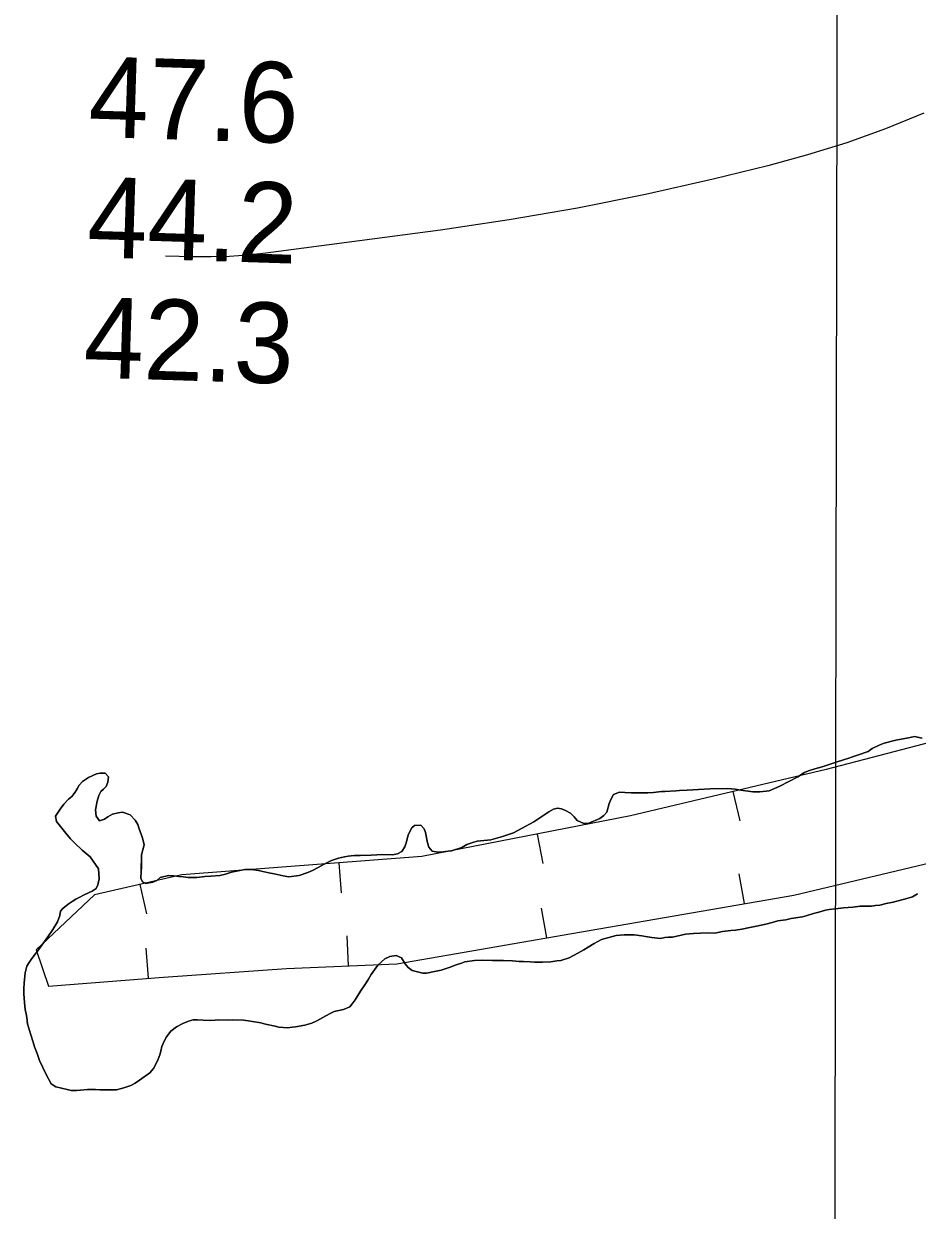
# Model space of a CAD drawing. Extents: x 3187622 to 3225504, y 800805 to 826213.
# Drawn here: x 3212075 to 3212818, y 808957 to 809944 of the extents above; entities that cross this region are included whole.
import ezdxf

# ---------------------------------------------------------------- set-up
doc = ezdxf.new("R2010")
doc.units = 0
for name, color, linetype in [('V-BORW-LINE', 7, 'Continuous'), ('V-GRID-MAJR', 7, 'Continuous'), ('V-RIVR-RANG', 7, 'Continuous'), ('V-SITE-VEGE', 7, 'Continuous'), ('V-TOPO-MINR', 7, 'Continuous'), ('V-TOPO-SHOR', 7, 'Continuous')]:
    doc.layers.add(name, color=color, linetype=linetype)

msp = doc.modelspace()

# ---------------------------------------------------------------- linework, layer by layer
at = {"layer": 'V-BORW-LINE'}
for p, q in [((3212664.58, 809305.43), (3212670.35, 809281.11)), ((3212501.8, 809270.11), (3212506.58, 809245.57)), ((3212337.2, 809246.18), (3212339.11, 809221.25)), ((3212674.06, 809212.35), (3212669.79, 809236.98)), ((3212171.89, 809228.18), (3212177.5, 809203.82)), ((3212509.9, 809183.92), (3212505.62, 809208.55)), ((3212345.2, 809160.57), (3212344.12, 809185.55)), ((3212178.93, 809150.34), (3212176.96, 809175.27))]:
    msp.add_line(p, q, dxfattribs=at)
msp.add_lwpolyline([(3212095.88, 809143.8), (3212191.57, 809151.34), (3212293.72, 809158.35), (3212385.29, 809162.3), (3212530.73, 809187.54), (3212715.2, 809219.47), (3212891.11, 809261.18), (3213038.52, 809311.59), (3213197.78, 809372.35), (3213352.41, 809450.87), (3213420.19, 809527.94), (3213400.52, 809574.33), (3213345.34, 809543.52), (3213192.08, 809446.4), (3213074.04, 809410.6), (3212910.75, 809367.75), (3212742.06, 809323.81), (3212579.54, 809285.27), (3212406, 809251.44), (3212206.76, 809236.2), (3212134.31, 809219.54), (3212085.79, 809174.04), (3212095.88, 809143.8)], dxfattribs=at)
at = {"layer": 'V-GRID-MAJR'}
msp.add_spline([(3212744.3, 806204.82), (3212755.76, 812263.94), (3212767.22, 818326.15), (3212778.68, 824388.39), (3212778.69, 824391.44)], degree=3, dxfattribs=at)
at = {"layer": 'V-SITE-VEGE'}
for points in [[(3212821.63, 809349.84), (3212815.33, 809351.2), (3212810.27, 809350.26), (3212799.89, 809348.13), (3212790.26, 809345.74), (3212785.94, 809344.03), (3212780.34, 809341.33), (3212776.77, 809338.86), (3212768.14, 809335.7), (3212763.83, 809334.24), (3212760.79, 809333.27), (3212757.23, 809332.06), (3212749.37, 809329.65), (3212738.71, 809326.01), (3212732.63, 809324.32), (3212727.3, 809322.63), (3212724, 809321.42)], [(3212185.82, 809231.52), (3212182.52, 809230.3), (3212176.94, 809229.12), (3212173.93, 809230.43), (3212172.71, 809233.47), (3212173.04, 809239.03), (3212173.24, 809252.91), (3212175.38, 809261.22), (3212174.43, 809265.78), (3212173.22, 809269.33), (3212171.27, 809274.4), (3212170.06, 809278.21), (3212167.84, 809281.78), (3212163.86, 809286.13), (3212157.33, 809288.49), (3212153.78, 809287.79), (3212149.22, 809286.59), (3212145.15, 809284.37), (3212142.6, 809282.64), (3212138.28, 809281.19), (3212135.56, 809285.01), (3212134.87, 809290.33), (3212136.49, 809297.37), (3212137.82, 809302.15), (3212139.38, 809305.42), (3212141.68, 809307.4), (3212143.73, 809309.65), (3212145.3, 809313.16), (3212145.87, 809317.7), (3212143.13, 809320.77), (3212138.84, 809320.83), (3212135.8, 809320.11), (3212129.19, 809317.18), (3212124.09, 809313.71), (3212121.52, 809310.72), (3212119.71, 809307.71), (3212118.16, 809304.96), (3212115.33, 809301.46), (3212112.52, 809299.23), (3212108.68, 809294.99), (3212105.59, 809290.74), (3212101.72, 809284.98), (3212102.67, 809280.68), (3212107.13, 809275.06), (3212110.36, 809270.97), (3212114.33, 809266.12), (3212117.81, 809262.53), (3212124.05, 809256.89), (3212130.54, 809251.24), (3212137.47, 809241.29), (3212138.11, 809232.95), (3212137.03, 809227.91), (3212135.47, 809224.91), (3212132.15, 809222.68), (3212125.54, 809219.74), (3212121.47, 809217.53), (3212118.68, 809216.05), (3212115.62, 809214.07), (3212112.3, 809211.85), (3212107.96, 809208.38), (3212105.91, 809206.13), (3212105.35, 809202.35), (3212103.51, 809197.07), (3212099.63, 809190.82), (3212095.5, 809184.81), (3212087.52, 809173.81), (3212083.67, 809169.07), (3212081.6, 809165.81), (3212079.8, 809163.31), (3212077.99, 809160.31), (3212076.65, 809154.77), (3212076.06, 809149.22), (3212075.77, 809146.2), (3212075.45, 809141.66), (3212075.39, 809137.36), (3212076.05, 809130.28), (3212076.47, 809124.21), (3212077.43, 809120.67), (3212077.89, 809117.63), (3212078.58, 809112.32), (3212080.98, 809104.2), (3212083.16, 809097.1), (3212084.37, 809093.29), (3212086.56, 809087.71), (3212088.5, 809081.87), (3212093.89, 809070.18), (3212098.08, 809062.54), (3212102.08, 809059.96), (3212111.39, 809057.81), (3212114.92, 809057), (3212119.21, 809056.94), (3212122.5, 809057.15), (3212128.31, 809057.82), (3212134.88, 809057.73), (3212138.67, 809057.68), (3212145.99, 809057.57), (3212152.55, 809057.48), (3212158.64, 809059.16), (3212164.48, 809061.1), (3212168.04, 809063.07), (3212171.61, 809065.55)], [(3212724, 809321.42), (3212718.39, 809317.71), (3212703.64, 809310.09), (3212694.74, 809306.17), (3212686.9, 809305.27), (3212681.09, 809305.36), (3212671.01, 809306.76), (3212666.48, 809307.58), (3212660.42, 809307.92), (3212645.52, 809307.88), (3212635.91, 809307.25), (3212631.11, 809306.82), (3212626.56, 809306.63), (3212620.24, 809306.47), (3212617.21, 809306), (3212608.11, 809305.63), (3212605.08, 809305.42), (3212598.5, 809304.75), (3212593.95, 809304.31), (3212580.06, 809304.51), (3212574.76, 809304.83), (3212570.22, 809304.9), (3212565.39, 809302.94), (3212563.32, 809299.44), (3212561.75, 809295.67), (3212559.88, 809288.38), (3212557.32, 809285.63), (3212554, 809283.15), (3212544.85, 809279.24), (3212540.56, 809279.05), (3212535.04, 809281.4), (3212532.55, 809284.47), (3212529.57, 809287.54), (3212525.56, 809289.87), (3212522.04, 809291.18), (3212518.77, 809291.73), (3212515.47, 809290.77), (3212511.65, 809288.55), (3212499.16, 809280.39), (3212488.98, 809274.73), (3212482.36, 809271.29), (3212478.05, 809269.83), (3212473.23, 809268.13), (3212463.34, 809265.24), (3212452.21, 809264.13), (3212448.41, 809263.18), (3212443.59, 809261.48), (3212439.26, 809259.01), (3212430.88, 809256.1), (3212427.85, 809255.89), (3212421.53, 809255.22), (3212417.99, 809255.52), (3212414.72, 809256.07), (3212411.98, 809259.14), (3212410.77, 809262.95), (3212409.13, 809271.56), (3212408.16, 809274.6), (3212405.18, 809277.68), (3212400.12, 809277.24), (3212397.82, 809275.25), (3212394.7, 809269.49), (3212393.36, 809263.7), (3212392.04, 809259.43), (3212389.46, 809255.67), (3212385.9, 809253.7), (3212381.84, 809253), (3212373.26, 809253.12), (3212368.71, 809252.94), (3212363.91, 809252.75), (3212354.81, 809252.37), (3212350.02, 809252.44), (3212344.96, 809251.76), (3212341.92, 809251.29), (3212336.85, 809250.1), (3212331.02, 809248.17), (3212324.4, 809244.72), (3212320.07, 809242.26), (3212315.24, 809239.8), (3212311.43, 809238.08), (3212304.32, 809235.66), (3212295.72, 809234.52), (3212290.93, 809235.34), (3212283.38, 809237.22), (3212279.1, 809238.04), (3212274.06, 809239.12), (3212270.54, 809239.92), (3212264.74, 809240.76), (3212259.19, 809240.59), (3212248.04, 809238.47), (3212242.97, 809236.78), (3212238.41, 809235.83), (3212230.82, 809235.18), (3212225.77, 809235), (3212219.19, 809234.08), (3212212.11, 809233.93), (3212208.08, 809234.49), (3212204.3, 809234.8), (3212200.02, 809235.36), (3212195.73, 809235.67), (3212188.63, 809234.01), (3212185.82, 809231.52)], [(3212678.49, 809192.5), (3212684.06, 809193.69), (3212691.92, 809195.34), (3212697.24, 809196.53), (3212701.8, 809197.98), (3212708.38, 809198.9), (3212712.94, 809199.85), (3212722.31, 809201.23), (3212726.11, 809202.44), (3212731.44, 809204.13), (3212736, 809205.33), (3212741.58, 809207.02), (3212744.62, 809207.48), (3212749.67, 809207.92), (3212756.51, 809208.83), (3212764.09, 809209.48), (3212770.16, 809210.15), (3212773.45, 809210.1), (3212779.76, 809210.27), (3212783.05, 809210.73), (3212786.59, 809210.93), (3212791.91, 809212.37), (3212797.74, 809213.55), (3212809.15, 809216.68), (3212813.71, 809218.12), (3212817.79, 809220.59)], [(3212171.61, 809065.55), (3212180.03, 809071.74), (3212183.11, 809075.23), (3212184.92, 809078.24), (3212187.01, 809083.01), (3212188.32, 809086.53), (3212189.38, 809089.79), (3212190.19, 809093.57), (3212192.28, 809098.59), (3212194.09, 809101.59), (3212197.69, 809106.34), (3212202.29, 809109.82), (3212207.63, 809112.77), (3212212.21, 809114.73), (3212216.01, 809115.68), (3212224.34, 809115.57), (3212229.64, 809115.24), (3212234.44, 809115.42), (3212237.47, 809115.63), (3212245.55, 809115.52), (3212248.84, 809115.72), (3212257.92, 809115.34), (3212261.96, 809115.04), (3212265.49, 809114.48), (3212272.29, 809113.12), (3212276.31, 809112.06), (3212284.37, 809110.43), (3212287.39, 809109.62), (3212294.71, 809109.02), (3212298.25, 809109.72), (3212301.29, 809109.93), (3212308.88, 809111.34), (3212314.71, 809113.03), (3212318.78, 809114.99), (3212326.42, 809119.18), (3212330.49, 809121.39), (3212333.29, 809122.62), (3212341.14, 809124.27), (3212346.22, 809126.47), (3212348.28, 809128.97), (3212350.6, 809132.47), (3212355.24, 809139.48), (3212358.85, 809144.73), (3212361.69, 809149.49), (3212364.03, 809153.5), (3212369.69, 809161.25), (3212375.32, 809166.47), (3212379.64, 809168.43), (3212384.7, 809169.12), (3212389.22, 809167.29), (3212392.18, 809162.19), (3212394.67, 809159.13), (3212398.17, 809156.81), (3212406.98, 809154.66), (3212410.01, 809154.62), (3212416.59, 809155.79), (3212422.16, 809156.97), (3212429.52, 809159.4), (3212434.6, 809161.34), (3212439.16, 809162.79), (3212441.96, 809164.02), (3212449.8, 809165.17), (3212456.37, 809165.33), (3212464.95, 809164.96), (3212471.02, 809165.12), (3212474.05, 809165.08), (3212481.37, 809164.72), (3212486.91, 809164.14), (3212490.45, 809164.34), (3212496, 809164.01), (3212499.79, 809163.71), (3212506.35, 809163.61), (3212513.18, 809164.02), (3212518.24, 809164.71), (3212521.53, 809165.17), (3212528.63, 809167.34), (3212535.75, 809171.03), (3212540.59, 809173.99), (3212544.41, 809176.21), (3212549.25, 809179.17), (3212552.31, 809180.9), (3212555.36, 809182.62), (3212567.53, 809185.73), (3212574.1, 809186.4), (3212582.44, 809186.28), (3212588.74, 809185.69), (3212592.02, 809185.14), (3212597.3, 809184.05), (3212604.37, 809183.45), (3212607.91, 809184.16), (3212610.95, 809184.36), (3212614.48, 809184.57), (3212625.13, 809186.94), (3212631.7, 809187.61), (3212643.32, 809187.95), (3212649.64, 809187.86), (3212655.96, 809189.03), (3212662.8, 809189.95), (3212666.59, 809190.4), (3212671.91, 809191.08), (3212678.49, 809192.5)]]:
    msp.add_lwpolyline(points, dxfattribs=at)
at = {"layer": 'V-TOPO-MINR'}
msp.add_lwpolyline([(3212823.03, 809869.27), (3212791.29, 809856.45), (3212759.19, 809844.73), (3212726.52, 809834.66), (3212693.49, 809825.7), (3212648.09, 809814.61), (3212591.9, 809801.85), (3212535.49, 809790.31), (3212478.73, 809780.62), (3212421.74, 809772.14), (3212276.57, 809752.96), (3212261.41, 809751.34), (3212246.24, 809750.2), (3212231.03, 809749.81), (3212215.79, 809749.9), (3212193.22, 809750.6)], dxfattribs=at)
at = {"layer": 'V-TOPO-SHOR'}
for points in [[(3212535.04, 809281.4), (3212540.56, 809279.05), (3212544.85, 809279.24), (3212554, 809283.15), (3212557.32, 809285.63), (3212559.88, 809288.38), (3212561.75, 809295.67), (3212563.32, 809299.44), (3212565.39, 809302.95), (3212570.22, 809304.9), (3212574.76, 809304.83), (3212580.06, 809304.51), (3212585.62, 809304.43), (3212593.95, 809304.31), (3212598.5, 809304.75), (3212605.08, 809305.42), (3212608.11, 809305.63), (3212617.21, 809306), (3212620.24, 809306.47), (3212626.56, 809306.63), (3212631.11, 809306.82), (3212635.91, 809307.25), (3212645.52, 809307.88), (3212660.42, 809307.92), (3212666.48, 809307.58), (3212671.01, 809306.76), (3212681.09, 809305.36), (3212686.9, 809305.27), (3212694.74, 809306.17), (3212703.64, 809310.09), (3212718.39, 809317.71), (3212724, 809321.42), (3212727.3, 809322.63), (3212732.63, 809324.33), (3212738.71, 809326.01), (3212749.37, 809329.65), (3212757.23, 809332.06), (3212760.79, 809333.27), (3212763.83, 809334.24), (3212768.14, 809335.7), (3212776.77, 809338.86), (3212780.34, 809341.33), (3212785.94, 809344.03), (3212790.26, 809345.74), (3212799.89, 809348.13), (3212810.27, 809350.26), (3212815.33, 809351.19), (3212821.63, 809349.84)], [(3212276.31, 809112.06), (3212272.29, 809113.12), (3212265.49, 809114.48), (3212261.96, 809115.04), (3212257.92, 809115.34), (3212248.84, 809115.72), (3212245.55, 809115.52), (3212240.76, 809115.59), (3212237.47, 809115.63), (3212234.44, 809115.42), (3212229.64, 809115.24), (3212224.34, 809115.57), (3212219.79, 809115.63), (3212216.01, 809115.68), (3212212.21, 809114.73), (3212207.63, 809112.77), (3212202.29, 809109.82), (3212197.69, 809106.34), (3212194.09, 809101.6), (3212192.28, 809098.59), (3212190.19, 809093.57), (3212189.38, 809089.79), (3212188.32, 809086.53), (3212187.01, 809083.01), (3212184.92, 809078.24), (3212183.11, 809075.23), (3212180.03, 809071.74), (3212171.61, 809065.55), (3212168.04, 809063.07), (3212164.48, 809061.1), (3212158.64, 809059.16), (3212152.55, 809057.48), (3212145.99, 809057.57), (3212138.67, 809057.68), (3212134.88, 809057.73), (3212128.31, 809057.82), (3212122.5, 809057.15), (3212119.21, 809056.94), (3212114.92, 809057), (3212111.39, 809057.81), (3212102.08, 809059.96), (3212098.08, 809062.54), (3212093.89, 809070.18), (3212088.5, 809081.87), (3212086.56, 809087.71), (3212084.37, 809093.29), (3212083.16, 809097.1), (3212080.98, 809104.2), (3212078.58, 809112.32), (3212077.89, 809117.63), (3212077.43, 809120.67), (3212076.47, 809124.21), (3212076.05, 809130.28), (3212075.39, 809137.36), (3212075.45, 809141.66), (3212075.77, 809146.2), (3212076.06, 809149.22), (3212076.65, 809154.77), (3212077.99, 809160.31), (3212079.8, 809163.31), (3212081.6, 809165.81), (3212083.67, 809169.07), (3212087.52, 809173.81), (3212095.5, 809184.81), (3212099.63, 809190.82), (3212103.51, 809197.07), (3212105.35, 809202.35), (3212105.91, 809206.13), (3212107.96, 809208.38), (3212112.3, 809211.85), (3212115.62, 809214.07), (3212118.68, 809216.05), (3212121.47, 809217.53), (3212125.54, 809219.74), (3212132.15, 809222.68), (3212135.47, 809224.91), (3212137.03, 809227.92), (3212138.11, 809232.95), (3212137.47, 809241.29), (3212130.54, 809251.24), (3212124.05, 809256.89), (3212117.81, 809262.53), (3212114.33, 809266.12), (3212110.36, 809270.97), (3212107.13, 809275.06), (3212102.67, 809280.68), (3212101.72, 809284.98), (3212105.59, 809290.74), (3212108.68, 809294.99), (3212112.52, 809299.23), (3212115.33, 809301.46), (3212118.16, 809304.96), (3212119.71, 809307.71), (3212121.52, 809310.72), (3212124.09, 809313.71), (3212129.19, 809317.18), (3212135.8, 809320.11), (3212138.84, 809320.83), (3212143.13, 809320.77), (3212145.87, 809317.7), (3212145.3, 809313.16)], [(3212145.3, 809313.16), (3212143.73, 809309.65), (3212141.68, 809307.4), (3212139.38, 809305.42), (3212137.82, 809302.15), (3212136.49, 809297.37), (3212134.87, 809290.33), (3212135.56, 809285.01), (3212138.28, 809281.19), (3212142.6, 809282.64), (3212145.15, 809284.37), (3212149.22, 809286.59), (3212153.78, 809287.79), (3212157.33, 809288.49), (3212163.86, 809286.13), (3212167.84, 809281.78), (3212170.06, 809278.21), (3212171.27, 809274.41), (3212173.22, 809269.33), (3212174.43, 809265.78), (3212175.38, 809261.22), (3212173.24, 809252.91), (3212173.17, 809248.12), (3212173.09, 809242.56), (3212173.04, 809239.03), (3212172.71, 809233.47), (3212173.93, 809230.43), (3212176.94, 809229.12), (3212182.52, 809230.3), (3212185.82, 809231.52), (3212188.63, 809234.01), (3212195.73, 809235.67), (3212200.02, 809235.36), (3212204.3, 809234.8), (3212208.08, 809234.49), (3212212.12, 809233.93), (3212219.19, 809234.08), (3212225.77, 809235), (3212230.82, 809235.18), (3212238.41, 809235.83), (3212242.97, 809236.78), (3212248.04, 809238.47), (3212259.19, 809240.59), (3212264.74, 809240.76), (3212270.54, 809239.92), (3212274.06, 809239.12), (3212279.1, 809238.04), (3212283.38, 809237.22), (3212290.93, 809235.34), (3212295.72, 809234.52), (3212304.32, 809235.66), (3212311.43, 809238.08), (3212315.24, 809239.8), (3212320.07, 809242.26), (3212324.4, 809244.72), (3212331.02, 809248.16), (3212336.85, 809250.1), (3212341.92, 809251.29), (3212344.96, 809251.76), (3212350.02, 809252.44), (3212354.81, 809252.37), (3212363.91, 809252.75), (3212368.71, 809252.94), (3212373.26, 809253.12), (3212376.29, 809253.08), (3212381.84, 809253), (3212385.9, 809253.7), (3212389.46, 809255.67), (3212392.04, 809259.43), (3212393.36, 809263.7), (3212394.7, 809269.49), (3212397.82, 809275.25), (3212400.12, 809277.24), (3212405.17, 809277.68), (3212408.16, 809274.6), (3212409.13, 809271.56), (3212410.77, 809262.95), (3212411.98, 809259.14), (3212414.72, 809256.07), (3212417.99, 809255.52), (3212421.53, 809255.22), (3212427.85, 809255.89), (3212430.88, 809256.1), (3212439.26, 809259.01), (3212443.59, 809261.48), (3212448.41, 809263.18), (3212452.21, 809264.13), (3212463.34, 809265.24), (3212473.23, 809268.13), (3212478.05, 809269.83), (3212482.36, 809271.29), (3212488.98, 809274.73), (3212499.16, 809280.39), (3212511.65, 809288.55), (3212515.47, 809290.77), (3212518.77, 809291.73), (3212522.04, 809291.18), (3212525.56, 809289.87), (3212529.57, 809287.54), (3212532.55, 809284.47), (3212535.04, 809281.4)], [(3212809.15, 809216.67), (3212797.74, 809213.55), (3212791.91, 809212.37), (3212786.59, 809210.93), (3212783.05, 809210.73), (3212779.76, 809210.27), (3212773.45, 809210.1), (3212770.16, 809210.15), (3212764.09, 809209.48), (3212756.51, 809208.83), (3212749.67, 809207.92), (3212744.62, 809207.48), (3212741.58, 809207.02), (3212736, 809205.33), (3212731.44, 809204.13), (3212726.11, 809202.44), (3212722.31, 809201.23), (3212712.94, 809199.85), (3212708.38, 809198.9), (3212701.8, 809197.98), (3212697.24, 809196.53), (3212691.92, 809195.34), (3212684.06, 809193.69), (3212678.49, 809192.5), (3212671.91, 809191.08), (3212666.59, 809190.4), (3212662.8, 809189.95), (3212655.96, 809189.03), (3212649.64, 809187.86), (3212643.32, 809187.95), (3212631.7, 809187.61), (3212625.13, 809186.94), (3212614.48, 809184.57), (3212610.95, 809184.36), (3212607.91, 809184.16), (3212604.37, 809183.45), (3212597.3, 809184.05), (3212592.02, 809185.14), (3212588.74, 809185.69), (3212582.44, 809186.28), (3212577.89, 809186.34), (3212574.1, 809186.4), (3212567.53, 809185.73), (3212555.36, 809182.62), (3212552.31, 809180.9), (3212549.25, 809179.17), (3212544.41, 809176.21), (3212540.59, 809173.99), (3212535.75, 809171.03), (3212528.63, 809167.34), (3212521.53, 809165.17), (3212518.24, 809164.71), (3212513.18, 809164.02), (3212506.35, 809163.61), (3212503.32, 809163.66), (3212499.79, 809163.71), (3212496, 809164.01), (3212490.45, 809164.34), (3212486.91, 809164.14), (3212481.37, 809164.72), (3212474.05, 809165.08), (3212471.02, 809165.12), (3212464.95, 809164.96), (3212456.37, 809165.33), (3212449.8, 809165.17), (3212441.96, 809164.02), (3212439.16, 809162.79), (3212434.6, 809161.34), (3212429.52, 809159.4), (3212422.16, 809156.97), (3212416.59, 809155.79), (3212410.01, 809154.62), (3212406.98, 809154.66), (3212398.17, 809156.81), (3212394.67, 809159.13), (3212392.18, 809162.19), (3212389.22, 809167.29), (3212384.7, 809169.12), (3212379.64, 809168.43), (3212375.32, 809166.47), (3212369.69, 809161.25), (3212364.03, 809153.5), (3212361.7, 809149.49), (3212358.85, 809144.73), (3212355.24, 809139.48), (3212350.6, 809132.47), (3212348.28, 809128.97), (3212346.22, 809126.47), (3212341.14, 809124.27), (3212333.29, 809122.62), (3212330.49, 809121.39), (3212326.42, 809119.18), (3212318.78, 809114.99), (3212314.71, 809113.03), (3212308.88, 809111.34), (3212301.29, 809109.93), (3212298.25, 809109.72), (3212294.71, 809109.02), (3212287.39, 809109.62), (3212284.37, 809110.43), (3212276.31, 809112.06)], [(3212817.79, 809220.59), (3212813.71, 809218.12), (3212809.15, 809216.67)]]:
    msp.add_lwpolyline(points, dxfattribs=at)

# ---------------------------------------------------------------- texts
at = {"layer": 'V-RIVR-RANG'}
for s, p in [('47.6', (3212128.56, 809849.76)), ('44.2', (3212127.49, 809749.75)), ('42.3', (3212124.57, 809649.79))]:
    msp.add_text(s, height=67, rotation=358.18833, dxfattribs=at).set_placement(p)

doc.saveas('drawing.dxf')
